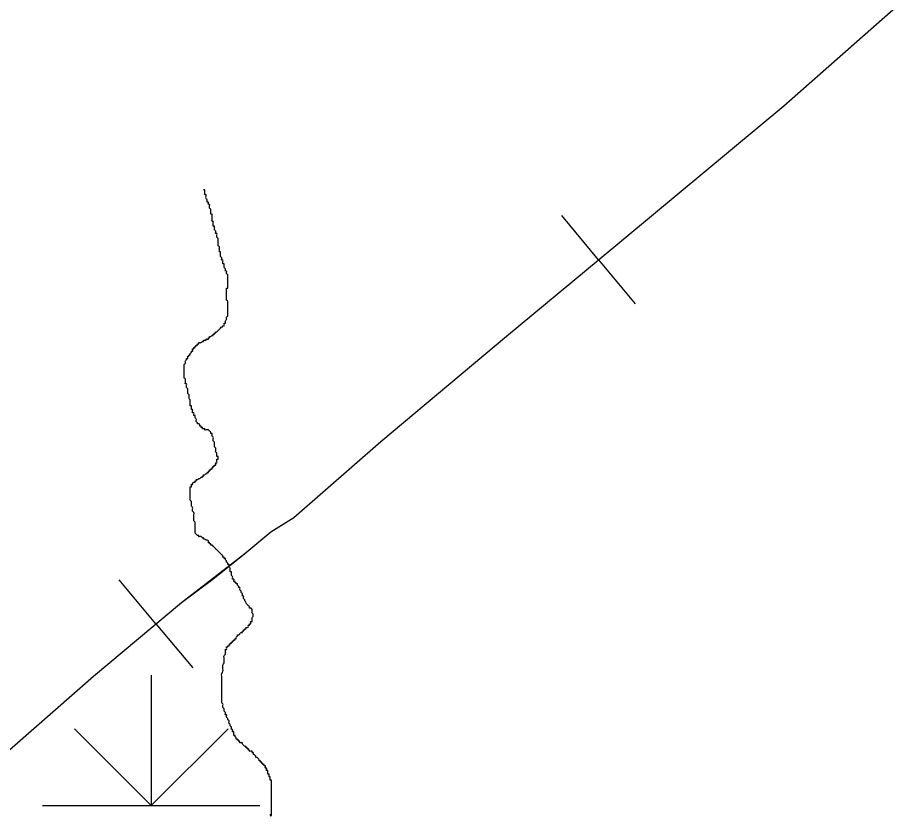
# Model space of a CAD drawing. Extents: x 813775 to 1157140, y 1757555 to 1979907.
# Drawn here: x 1032641 to 1036724, y 1861649 to 1865293 of the extents above; entities that cross this region are included whole.
import ezdxf

# ---------------------------------------------------------------- set-up
doc = ezdxf.new("R2010")
doc.units = 0
for name, color, linetype in [('Level 35', 7, 'Continuous'), ('Level 40', 7, 'Continuous'), ('Level 44', 7, 'Continuous')]:
    doc.layers.add(name, color=color, linetype=linetype)

msp = doc.modelspace()

# ---------------------------------------------------------------- linework, layer by layer
at = {"layer": 'Level 35'}
for points in [[(1033519.6, 1864438.8), (1033519.6, 1864444.4), (1033514, 1864444.4), (1033514, 1864450), (1033514, 1864455.5), (1033508.4, 1864461.1), (1033508.4, 1864466.7), (1033508.4, 1864472.3), (1033508.4, 1864477.9), (1033502.8, 1864477.9), (1033502.8, 1864483.4), (1033502.8, 1864489), (1033502.8, 1864494.6), (1033502.8, 1864500.2), (1033497.3, 1864499.9)], [(1033603.2, 1863992.3), (1033603.2, 1863997.9), (1033603.2, 1864003.4), (1033603.2, 1864009), (1033603.2, 1864014.6), (1033603.2, 1864020.2), (1033603.2, 1864025.8), (1033603.2, 1864031.3), (1033603.2, 1864036.9), (1033603.2, 1864042.5), (1033603.2, 1864048.1), (1033608.8, 1864048.1), (1033608.8, 1864053.7), (1033608.8, 1864059.2), (1033608.8, 1864064.8), (1033608.8, 1864070.4), (1033608.8, 1864076), (1033608.8, 1864081.6), (1033608.8, 1864087.2), (1033608.8, 1864092.7), (1033608.8, 1864098.3), (1033608.8, 1864103.9), (1033608.8, 1864109.5), (1033603.2, 1864115.1), (1033603.2, 1864120.6), (1033603.2, 1864126.2), (1033597.7, 1864126.2), (1033597.7, 1864131.8), (1033597.7, 1864137.4), (1033592.1, 1864143), (1033592.1, 1864148.6), (1033592.1, 1864154.1), (1033592.1, 1864159.7), (1033586.5, 1864159.7), (1033586.5, 1864165.3), (1033586.5, 1864170.9), (1033586.5, 1864176.5), (1033580.9, 1864176.5), (1033580.9, 1864182), (1033580.9, 1864187.6), (1033575.3, 1864193.2), (1033575.3, 1864198.8), (1033575.3, 1864204.4), (1033575.3, 1864209.9), (1033575.3, 1864215.5), (1033569.8, 1864215.5), (1033569.8, 1864221.1), (1033569.8, 1864226.7), (1033569.8, 1864232.3), (1033569.8, 1864237.9), (1033564.2, 1864243.4), (1033564.2, 1864249), (1033564.2, 1864254.6), (1033564.2, 1864260.2), (1033564.2, 1864265.8), (1033564.2, 1864271.3), (1033564.2, 1864276.9), (1033558.6, 1864282.5), (1033558.6, 1864288.1), (1033558.6, 1864293.7), (1033558.6, 1864299.3), (1033553, 1864299.3), (1033553, 1864304.8), (1033553, 1864310.4), (1033547.4, 1864316), (1033547.4, 1864321.6), (1033547.4, 1864327.2), (1033547.4, 1864332.7), (1033541.9, 1864332.7), (1033541.9, 1864338.3), (1033541.9, 1864343.9), (1033541.9, 1864349.5), (1033541.9, 1864355.1), (1033536.3, 1864355.1), (1033536.3, 1864360.6), (1033536.3, 1864366.2), (1033536.3, 1864371.8), (1033536.3, 1864377.4), (1033536.3, 1864383), (1033536.3, 1864388.6), (1033530.7, 1864388.6), (1033530.7, 1864394.1), (1033530.7, 1864399.7), (1033530.7, 1864405.3), (1033530.7, 1864410.9), (1033525.1, 1864416.5), (1033525.1, 1864422), (1033525.1, 1864427.6), (1033525.1, 1864433.2), (1033519.6, 1864433.2), (1033519.6, 1864438.8)], [(1033413.6, 1863629.5), (1033408, 1863635.1), (1033408, 1863640.6), (1033408, 1863646.2), (1033408, 1863651.8), (1033408, 1863657.4), (1033408, 1863663), (1033408, 1863668.5), (1033408, 1863674.1), (1033408, 1863679.7), (1033408, 1863685.3), (1033408, 1863690.9), (1033408, 1863696.4), (1033413.6, 1863702), (1033413.6, 1863707.6), (1033413.6, 1863713.2), (1033419.1, 1863718.8), (1033419.1, 1863724.4), (1033424.7, 1863724.4), (1033424.7, 1863729.9), (1033424.7, 1863735.5), (1033430.3, 1863735.5), (1033430.3, 1863741.1), (1033435.9, 1863741.1), (1033435.9, 1863746.7), (1033441.5, 1863752.3), (1033441.5, 1863757.8), (1033447, 1863757.8), (1033447, 1863763.4), (1033447, 1863769), (1033452.6, 1863769), (1033452.6, 1863774.6), (1033458.2, 1863774.6), (1033458.2, 1863780.2), (1033463.8, 1863780.2), (1033463.8, 1863785.8), (1033469.3, 1863785.8), (1033469.3, 1863791.3), (1033474.9, 1863791.3), (1033474.9, 1863796.9), (1033480.5, 1863796.9), (1033486.1, 1863796.9), (1033491.7, 1863802.5), (1033497.2, 1863802.5), (1033497.2, 1863808.1), (1033502.8, 1863808.1), (1033508.4, 1863808.1), (1033508.4, 1863813.7), (1033514, 1863813.7), (1033519.6, 1863813.7), (1033519.6, 1863819.2), (1033525.1, 1863819.2), (1033525.1, 1863824.8), (1033530.7, 1863824.8), (1033536.3, 1863830.4), (1033541.9, 1863830.4), (1033541.9, 1863836), (1033547.4, 1863836), (1033547.4, 1863841.6), (1033553, 1863841.6), (1033553, 1863847.1), (1033558.6, 1863847.1), (1033564.2, 1863852.7), (1033569.8, 1863858.3), (1033575.3, 1863863.9), (1033580.9, 1863869.5), (1033586.5, 1863869.5), (1033586.5, 1863875.1), (1033592.1, 1863875.1), (1033592.1, 1863880.6), (1033592.1, 1863886.2), (1033597.7, 1863886.2), (1033597.7, 1863891.8), (1033597.7, 1863897.4), (1033603.2, 1863903), (1033603.2, 1863908.5), (1033603.2, 1863914.1), (1033608.8, 1863919.7), (1033608.8, 1863925.3), (1033608.8, 1863930.9), (1033608.8, 1863936.5), (1033608.8, 1863942), (1033608.8, 1863947.6), (1033608.8, 1863953.2), (1033608.8, 1863958.8), (1033608.8, 1863964.4), (1033608.8, 1863969.9), (1033608.8, 1863975.5), (1033608.8, 1863981.1), (1033608.8, 1863986.7), (1033603.2, 1863992.3)], [(1033547.4, 1863227.6), (1033547.4, 1863233.2), (1033553, 1863233.2), (1033553, 1863238.8), (1033553, 1863244.3), (1033558.6, 1863244.3), (1033558.6, 1863249.9), (1033558.6, 1863255.5), (1033558.6, 1863261.1), (1033564.2, 1863261.1), (1033564.2, 1863266.7), (1033564.2, 1863272.3), (1033558.6, 1863272.3), (1033558.6, 1863277.8), (1033558.6, 1863283.4), (1033558.6, 1863289), (1033553, 1863294.6), (1033553, 1863300.2), (1033553, 1863305.7), (1033553, 1863311.3), (1033547.4, 1863316.9), (1033547.4, 1863322.5), (1033547.4, 1863328.1), (1033547.4, 1863333.6), (1033547.4, 1863339.2), (1033541.9, 1863344.8), (1033541.9, 1863350.4), (1033541.9, 1863356), (1033541.9, 1863361.6), (1033536.3, 1863367.1), (1033536.3, 1863372.7), (1033536.3, 1863378.3), (1033530.7, 1863378.3), (1033530.7, 1863383.9), (1033525.1, 1863389.5), (1033519.6, 1863395), (1033514, 1863395), (1033508.4, 1863395), (1033502.8, 1863395), (1033502.8, 1863400.6), (1033497.2, 1863400.6), (1033491.7, 1863400.6), (1033491.7, 1863406.2), (1033486.1, 1863406.2), (1033486.1, 1863411.8), (1033480.5, 1863411.8), (1033480.5, 1863417.4), (1033474.9, 1863423), (1033469.3, 1863423), (1033469.3, 1863428.5), (1033463.8, 1863434.1), (1033463.8, 1863439.7), (1033463.8, 1863445.3), (1033458.2, 1863450.9), (1033458.2, 1863456.4), (1033458.2, 1863462), (1033452.6, 1863462), (1033452.6, 1863467.6), (1033452.6, 1863473.2), (1033447, 1863473.2), (1033447, 1863478.8), (1033447, 1863484.3), (1033447, 1863489.9), (1033441.5, 1863489.9), (1033441.5, 1863495.5), (1033441.5, 1863501.1), (1033441.5, 1863506.7), (1033435.9, 1863506.7), (1033435.9, 1863512.3), (1033435.9, 1863517.8), (1033435.9, 1863523.4), (1033435.9, 1863529), (1033435.9, 1863534.6), (1033430.3, 1863540.2), (1033430.3, 1863545.7), (1033430.3, 1863551.3), (1033430.3, 1863556.9), (1033424.7, 1863562.5), (1033424.7, 1863568.1), (1033424.7, 1863573.7), (1033424.7, 1863579.2), (1033424.7, 1863584.8), (1033419.1, 1863590.4), (1033419.1, 1863596), (1033419.1, 1863601.6), (1033419.1, 1863607.1), (1033413.6, 1863607.1), (1033413.6, 1863612.7), (1033413.6, 1863618.3), (1033413.6, 1863623.9), (1033413.6, 1863629.5)], [(1033541.9, 1862859.2), (1033536.3, 1862864.8), (1033530.7, 1862864.8), (1033530.7, 1862870.4), (1033525.1, 1862870.4), (1033525.1, 1862876), (1033519.6, 1862876), (1033519.6, 1862881.5), (1033514, 1862887.1), (1033508.4, 1862887.1), (1033502.8, 1862892.7), (1033497.2, 1862892.7), (1033497.2, 1862898.3), (1033491.7, 1862898.3), (1033486.1, 1862903.9), (1033480.5, 1862903.9), (1033474.9, 1862903.9), (1033474.9, 1862909.5), (1033469.3, 1862909.5), (1033463.8, 1862915), (1033458.2, 1862920.6), (1033458.2, 1862926.2), (1033458.2, 1862931.8), (1033458.2, 1862937.4), (1033458.2, 1862942.9), (1033458.2, 1862948.5), (1033458.2, 1862954.1), (1033458.2, 1862959.7), (1033458.2, 1862965.3), (1033458.2, 1862970.8), (1033452.6, 1862976.4), (1033452.6, 1862982), (1033452.6, 1862987.6), (1033452.6, 1862993.2), (1033452.6, 1862998.8), (1033452.6, 1863004.3), (1033452.6, 1863015.5), (1033447, 1863021.1), (1033447, 1863026.7), (1033447, 1863032.2), (1033447, 1863037.8), (1033441.5, 1863043.4), (1033441.5, 1863049), (1033441.5, 1863054.6), (1033441.5, 1863060.2), (1033441.5, 1863065.7), (1033435.9, 1863071.3), (1033435.9, 1863076.9), (1033435.9, 1863082.5), (1033435.9, 1863088.1), (1033435.9, 1863093.6), (1033435.9, 1863099.2), (1033435.9, 1863104.8), (1033435.9, 1863110.4), (1033435.9, 1863116), (1033435.9, 1863121.5), (1033435.9, 1863127.1), (1033435.9, 1863132.7), (1033441.5, 1863132.7), (1033441.5, 1863138.3), (1033441.5, 1863143.9), (1033447, 1863143.9), (1033447, 1863149.5), (1033452.6, 1863155), (1033458.2, 1863155), (1033458.2, 1863160.6), (1033463.8, 1863160.6), (1033463.8, 1863166.2), (1033469.3, 1863166.2), (1033474.9, 1863171.8), (1033480.5, 1863171.8), (1033486.1, 1863177.4), (1033491.7, 1863177.4), (1033491.7, 1863182.9), (1033497.2, 1863182.9), (1033497.2, 1863188.5), (1033502.8, 1863188.5), (1033508.4, 1863194.1), (1033514, 1863194.1), (1033514, 1863199.7), (1033519.6, 1863199.7), (1033519.6, 1863205.3), (1033525.1, 1863205.3), (1033525.1, 1863210.9), (1033530.7, 1863210.9), (1033530.7, 1863216.4), (1033536.3, 1863216.4), (1033536.3, 1863222), (1033541.9, 1863222), (1033541.9, 1863227.6), (1033547.4, 1863227.6)], [(1033670.2, 1862462.9), (1033675.8, 1862462.9), (1033675.8, 1862468.5), (1033681.3, 1862468.5), (1033681.3, 1862474.1), (1033686.9, 1862474.1), (1033686.9, 1862479.7), (1033692.5, 1862479.7), (1033692.5, 1862485.3), (1033698.1, 1862485.3), (1033703.7, 1862490.8), (1033703.7, 1862496.4), (1033709.2, 1862496.4), (1033709.2, 1862502), (1033714.8, 1862502), (1033714.8, 1862507.6), (1033714.8, 1862513.2), (1033720.4, 1862513.2), (1033720.4, 1862518.7), (1033720.4, 1862524.3), (1033720.4, 1862529.9), (1033726, 1862535.5), (1033726, 1862541.1), (1033726, 1862546.7), (1033720.4, 1862552.2), (1033720.4, 1862557.8), (1033720.4, 1862563.4), (1033720.4, 1862569), (1033714.8, 1862574.6), (1033709.2, 1862574.6), (1033709.2, 1862580.1), (1033703.7, 1862585.7), (1033698.1, 1862591.3), (1033692.5, 1862596.9), (1033692.5, 1862602.5), (1033686.9, 1862608), (1033686.9, 1862613.6), (1033681.3, 1862619.2), (1033681.3, 1862624.8), (1033681.3, 1862630.4), (1033675.8, 1862630.4), (1033675.8, 1862636), (1033675.8, 1862641.5), (1033670.2, 1862647.1), (1033670.2, 1862652.7), (1033664.6, 1862658.3), (1033664.6, 1862663.9), (1033664.6, 1862669.4), (1033659, 1862669.4), (1033659, 1862675), (1033653.4, 1862680.6), (1033653.4, 1862686.2), (1033647.9, 1862686.2), (1033647.9, 1862691.8), (1033642.3, 1862691.8), (1033642.3, 1862697.4), (1033636.7, 1862697.4), (1033636.7, 1862702.9), (1033636.7, 1862708.5), (1033631.1, 1862708.5), (1033631.1, 1862714.1), (1033631.1, 1862719.7), (1033625.6, 1862725.3), (1033625.6, 1862730.8), (1033625.6, 1862736.4), (1033625.6, 1862742), (1033620, 1862742), (1033620, 1862747.6), (1033620, 1862753.2), (1033620, 1862758.7), (1033614.4, 1862764.3), (1033614.4, 1862769.9), (1033614.4, 1862775.5), (1033608.8, 1862775.5), (1033608.8, 1862781.1), (1033603.2, 1862786.7), (1033603.2, 1862792.2), (1033597.7, 1862797.8), (1033597.7, 1862803.4), (1033592.1, 1862803.4), (1033592.1, 1862809), (1033586.5, 1862809), (1033586.5, 1862814.6), (1033580.9, 1862820.1), (1033575.3, 1862825.7), (1033569.8, 1862831.3), (1033564.2, 1862836.9), (1033558.6, 1862842.5), (1033553, 1862848.1), (1033547.4, 1862853.6), (1033541.9, 1862859.2)], [(1033642.3, 1861982.9), (1033642.3, 1861988.5), (1033636.7, 1861988.5), (1033636.7, 1861994.1), (1033636.7, 1861999.7), (1033636.7, 1862005.2), (1033631.1, 1862005.2), (1033631.1, 1862010.8), (1033631.1, 1862016.4), (1033625.6, 1862016.4), (1033625.6, 1862022), (1033625.6, 1862027.6), (1033620, 1862033.2), (1033620, 1862038.7), (1033614.4, 1862044.3), (1033614.4, 1862049.9), (1033614.4, 1862055.5), (1033608.8, 1862061.1), (1033608.8, 1862066.6), (1033603.2, 1862072.2), (1033603.2, 1862077.8), (1033603.2, 1862083.4), (1033597.7, 1862083.4), (1033597.7, 1862089), (1033597.7, 1862094.5), (1033592.1, 1862100.1), (1033592.1, 1862105.7), (1033592.1, 1862111.3), (1033586.5, 1862116.9), (1033586.5, 1862122.5), (1033586.5, 1862128), (1033586.5, 1862133.6), (1033580.9, 1862139.2), (1033580.9, 1862144.8), (1033580.9, 1862150.4), (1033580.9, 1862155.9), (1033580.9, 1862161.5), (1033580.9, 1862167.1), (1033580.9, 1862172.7), (1033580.9, 1862178.3), (1033580.9, 1862183.9), (1033580.9, 1862189.4), (1033580.9, 1862195), (1033580.9, 1862200.6), (1033580.9, 1862206.2), (1033580.9, 1862211.8), (1033580.9, 1862217.3), (1033580.9, 1862228.5), (1033580.9, 1862234.1), (1033580.9, 1862245.2), (1033580.9, 1862256.4), (1033580.9, 1862262), (1033580.9, 1862273.2), (1033586.5, 1862284.3), (1033586.5, 1862295.5), (1033586.5, 1862301.1), (1033586.5, 1862312.2), (1033592.1, 1862323.4), (1033592.1, 1862329), (1033592.1, 1862340.1), (1033592.1, 1862345.7), (1033592.1, 1862356.9), (1033597.7, 1862362.5), (1033597.7, 1862368), (1033597.7, 1862373.6), (1033597.7, 1862379.2), (1033597.7, 1862384.8), (1033603.2, 1862384.8), (1033603.2, 1862390.4), (1033603.2, 1862396), (1033608.8, 1862396), (1033608.8, 1862401.5), (1033614.4, 1862401.5), (1033614.4, 1862407.1), (1033620, 1862407.1), (1033620, 1862412.7), (1033625.6, 1862412.7), (1033625.6, 1862418.3), (1033631.1, 1862418.3), (1033631.1, 1862423.9), (1033636.7, 1862423.9), (1033636.7, 1862429.4), (1033642.3, 1862429.4), (1033642.3, 1862435), (1033647.9, 1862435), (1033647.9, 1862440.6), (1033653.4, 1862446.2), (1033653.4, 1862451.8), (1033659, 1862451.8), (1033664.6, 1862457.3), (1033670.2, 1862462.9)], [(1033804.1, 1861625.7), (1033804.1, 1861620.1), (1033809.7, 1861620.1), (1033809.7, 1861625.7), (1033809.7, 1861631.3), (1033809.7, 1861636.9), (1033809.7, 1861642.4), (1033809.7, 1861648), (1033809.7, 1861653.6), (1033809.7, 1861659.2), (1033809.7, 1861664.8), (1033809.7, 1861670.4), (1033809.7, 1861675.9), (1033809.7, 1861681.5), (1033809.7, 1861687.1), (1033809.7, 1861692.7), (1033809.7, 1861698.3), (1033809.7, 1861703.8), (1033809.7, 1861709.4), (1033809.7, 1861715), (1033809.7, 1861720.6), (1033809.7, 1861726.2), (1033809.7, 1861731.7), (1033809.7, 1861737.3), (1033809.7, 1861742.9), (1033809.7, 1861748.5), (1033809.7, 1861754.1), (1033809.7, 1861759.7), (1033809.7, 1861765.2), (1033809.7, 1861770.8), (1033809.7, 1861776.4), (1033809.7, 1861782), (1033804.1, 1861782), (1033804.1, 1861787.6), (1033804.1, 1861793.1), (1033804.1, 1861798.7), (1033798.5, 1861798.7), (1033798.5, 1861804.3), (1033798.5, 1861809.9), (1033792.9, 1861809.9), (1033792.9, 1861815.5), (1033792.9, 1861821.1), (1033792.9, 1861826.6), (1033787.3, 1861826.6), (1033787.3, 1861832.2), (1033787.3, 1861837.8), (1033781.8, 1861837.8), (1033781.8, 1861843.4), (1033781.8, 1861849), (1033776.2, 1861849), (1033776.2, 1861854.5), (1033770.6, 1861854.5), (1033770.6, 1861860.1), (1033765, 1861860.1), (1033765, 1861865.7), (1033759.4, 1861865.7), (1033759.4, 1861871.3), (1033753.9, 1861871.3), (1033753.9, 1861876.9), (1033748.3, 1861882.4), (1033742.7, 1861888), (1033737.1, 1861888), (1033737.1, 1861893.6), (1033731.6, 1861899.2), (1033726, 1861904.8), (1033726, 1861910.4), (1033720.4, 1861910.4), (1033720.4, 1861915.9), (1033714.8, 1861915.9), (1033709.2, 1861915.9), (1033709.2, 1861921.5), (1033703.7, 1861921.5), (1033703.7, 1861927.1), (1033698.1, 1861927.1), (1033698.1, 1861932.7), (1033692.5, 1861932.7), (1033692.5, 1861938.3), (1033686.9, 1861938.3), (1033681.3, 1861943.8), (1033675.8, 1861949.4), (1033675.8, 1861955), (1033670.2, 1861955), (1033664.6, 1861955), (1033664.6, 1861960.6), (1033659, 1861960.6), (1033659, 1861966.2), (1033653.4, 1861966.2), (1033653.4, 1861971.8), (1033647.9, 1861971.8), (1033647.9, 1861977.3), (1033642.3, 1861982.9)]]:
    msp.add_spline(points, degree=3, dxfattribs=at)
at = {"layer": 'Level 40'}
for p, q in [((1035315.8, 1864178.7), (1035147, 1864381.6)), ((1035315.8, 1864178.7), (1035484.6, 1863975.7)), ((1033278, 1862502.6), (1033108.3, 1862704.8)), ((1033278, 1862502.6), (1033447.8, 1862300.5))]:
    msp.add_line(p, q, dxfattribs=at)
for points in [[(1035313.6, 1864176.8), (1036168.4, 1864887.6), (1036659.7, 1865320.2), (1037182.8, 1865752.7), (1037659.6, 1866138.4), (1038119, 1866543.6), (1038523.9, 1866880.6), (1038928.8, 1867226.7), (1039192.6, 1867431.6), (1039729.4, 1867891.4), (1040116.1, 1868230.2), (1040489.1, 1868576.2), (1040789.4, 1868844.9), (1040933.6, 1869004.3), (1041206.5, 1869286.6), (1041511.3, 1869609.8), (1041743.3, 1869896.7), (1041920.7, 1870117.5), (1042202.8, 1870504.6), (1042421.1, 1870805.1), (1042616.7, 1871078.3), (1042821.5, 1871401.6), (1043035.3, 1871729.4), (1043326.5, 1872169.6)], [(1026791.1, 1857060.4), (1027077, 1857297), (1027516.1, 1857662.2), (1027930.5, 1858018.3), (1028441.1, 1858440.7), (1029035.6, 1858938.1), (1029828.2, 1859609.8), (1030489.3, 1860164.7), (1030984.7, 1860583.9), (1031403.5, 1860928.8), (1032056.1, 1861481.7), (1032526.7, 1861855.8), (1032990.1, 1862260.9), (1033395.4, 1862601.2), (1033687.4, 1862825.6), (1033807.2, 1862925.6), (1033913, 1862991.9), (1034313.8, 1863341.3), (1034892.5, 1863827.4), (1035313.6, 1864176.8), (1036168.4, 1864887.6), (1036659.7, 1865320.2)], [(1034313.8, 1863341.3), (1034892.5, 1863827.4), (1035313.6, 1864176.8)], [(1033913, 1862991.9), (1034313.8, 1863341.3)], [(1033807.2, 1862925.6), (1033913, 1862991.9)], [(1033687.4, 1862825.6), (1033807.2, 1862925.6)], [(1033539.3, 1862708.3), (1033687.4, 1862825.6)], [(1033395.4, 1862601.2), (1033539.3, 1862708.3)], [(1032526.7, 1861855.8), (1032990.1, 1862260.9), (1033395.4, 1862601.2)]]:
    msp.add_lwpolyline(points, dxfattribs=at)
at = {"layer": 'Level 44'}
for p, q in [((1033256.2, 1862266.2), (1033256.2, 1861666.2)), ((1033256.2, 1861666.2), (1032902.7, 1862019.8)), ((1033256.2, 1861666.2), (1033609.8, 1862019.8)), ((1032756.2, 1861666.2), (1033756.2, 1861666.2))]:
    msp.add_line(p, q, dxfattribs=at)

doc.saveas('drawing.dxf')
